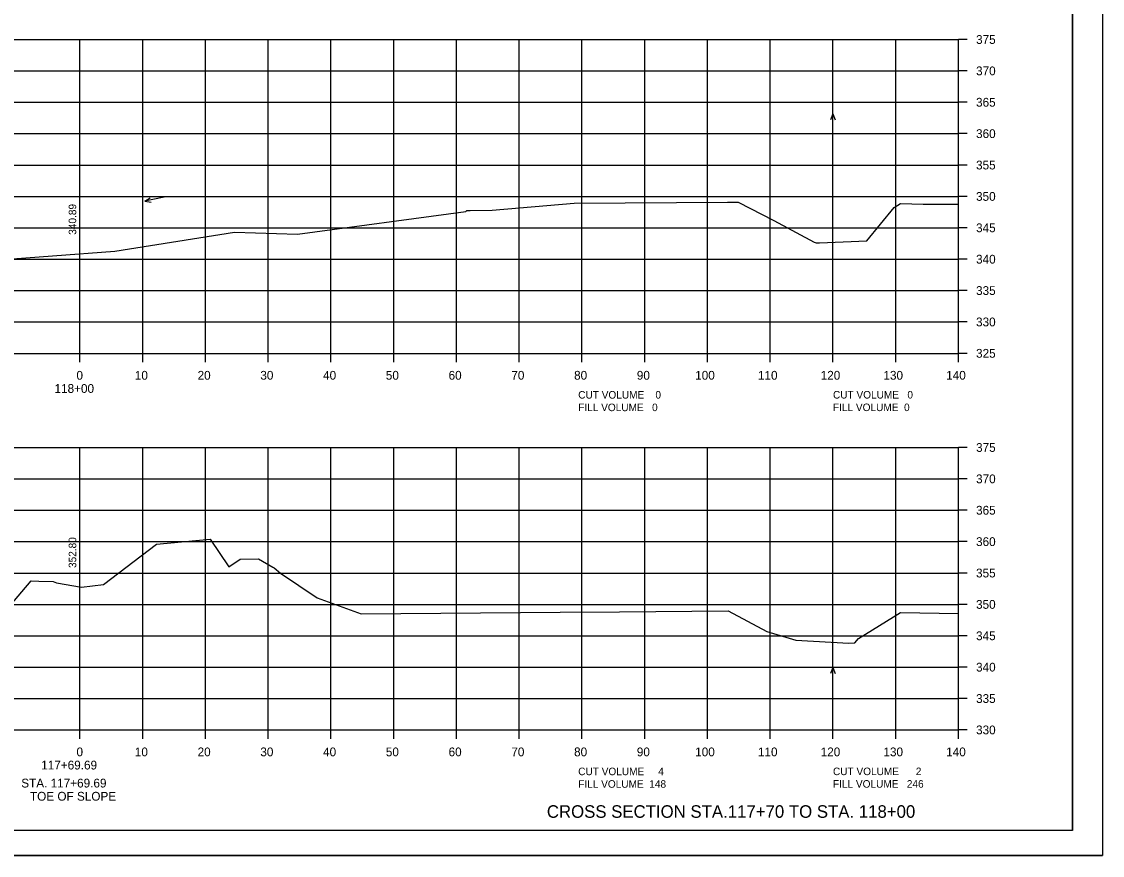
# Model space of a CAD drawing. Extents: x 1374859 to 1376773, y 382242 to 389804.
# Drawn here: x 1376125.3 to 1376297.5, y 383735.1 to 383867.9 of the extents above; entities that cross this region are included whole.
import ezdxf

# ---------------------------------------------------------------- set-up
doc = ezdxf.new("R2010")
doc.units = 0
for name, color, linetype in [('R_Axis', 7, 'Continuous'), ('R_Axis Annot', 7, 'Continuous'), ('R_Border', 7, 'Continuous'), ('R_Border Notes', 7, 'Continuous'), ('R_Draft', 7, 'Continuous'), ('R_Exist Surface', 7, 'Continuous'), ('R_Grid', 7, 'Continuous'), ('R_No Plot', 7, 'Continuous'), ('R_Water Annot', 7, 'Continuous'), ('R_Xsect Elev', 7, 'Continuous')]:
    doc.layers.add(name, color=color, linetype=linetype)

msp = doc.modelspace()

# ---------------------------------------------------------------- linework, layer by layer
at = {"layer": 'R_Axis'}
for p, q in [((1376274.57, 383815.09), (1376274.57, 383865.09)), ((1376275.97, 383865.09), (1376274.57, 383865.09)), ((1376275.97, 383860.09), (1376274.57, 383860.09)), ((1376275.97, 383855.09), (1376274.57, 383855.09)), ((1376275.97, 383850.09), (1376274.57, 383850.09)), ((1376275.97, 383845.09), (1376274.57, 383845.09)), ((1376275.97, 383840.09), (1376274.57, 383840.09)), ((1376275.97, 383835.09), (1376274.57, 383835.09)), ((1376275.97, 383830.09), (1376274.57, 383830.09)), ((1376275.97, 383825.09), (1376274.57, 383825.09)), ((1376275.97, 383820.09), (1376274.57, 383820.09)), ((1375994.57, 383815.09), (1376274.57, 383815.09)), ((1376134.57, 383813.69), (1376134.57, 383815.09)), ((1376144.57, 383813.69), (1376144.57, 383815.09)), ((1376154.57, 383813.69), (1376154.57, 383815.09)), ((1376164.57, 383813.69), (1376164.57, 383815.09)), ((1376174.57, 383813.69), (1376174.57, 383815.09)), ((1376184.57, 383813.69), (1376184.57, 383815.09)), ((1376194.57, 383813.69), (1376194.57, 383815.09)), ((1376204.57, 383813.69), (1376204.57, 383815.09)), ((1376214.57, 383813.69), (1376214.57, 383815.09)), ((1376224.57, 383813.69), (1376224.57, 383815.09)), ((1376234.57, 383813.69), (1376234.57, 383815.09)), ((1376244.57, 383813.69), (1376244.57, 383815.09)), ((1376254.57, 383813.69), (1376254.57, 383815.09)), ((1376264.57, 383813.69), (1376264.57, 383815.09)), ((1376274.57, 383813.69), (1376274.57, 383815.09)), ((1376275.97, 383815.09), (1376274.57, 383815.09)), ((1376274.57, 383755.09), (1376274.57, 383800.09)), ((1376275.97, 383800.09), (1376274.57, 383800.09)), ((1376275.97, 383795.09), (1376274.57, 383795.09)), ((1376275.97, 383790.09), (1376274.57, 383790.09)), ((1376275.97, 383785.09), (1376274.57, 383785.09)), ((1376275.97, 383780.09), (1376274.57, 383780.09)), ((1376275.97, 383775.09), (1376274.57, 383775.09)), ((1376275.97, 383770.09), (1376274.57, 383770.09)), ((1376275.97, 383765.09), (1376274.57, 383765.09)), ((1376275.97, 383760.09), (1376274.57, 383760.09)), ((1375994.57, 383755.09), (1376274.57, 383755.09)), ((1376134.57, 383753.69), (1376134.57, 383755.09)), ((1376144.57, 383753.69), (1376144.57, 383755.09)), ((1376154.57, 383753.69), (1376154.57, 383755.09)), ((1376164.57, 383753.69), (1376164.57, 383755.09)), ((1376174.57, 383753.69), (1376174.57, 383755.09)), ((1376184.57, 383753.69), (1376184.57, 383755.09)), ((1376194.57, 383753.69), (1376194.57, 383755.09)), ((1376204.57, 383753.69), (1376204.57, 383755.09)), ((1376214.57, 383753.69), (1376214.57, 383755.09)), ((1376224.57, 383753.69), (1376224.57, 383755.09)), ((1376234.57, 383753.69), (1376234.57, 383755.09)), ((1376244.57, 383753.69), (1376244.57, 383755.09)), ((1376254.57, 383753.69), (1376254.57, 383755.09)), ((1376264.57, 383753.69), (1376264.57, 383755.09)), ((1376274.57, 383753.69), (1376274.57, 383755.09)), ((1376275.97, 383755.09), (1376274.57, 383755.09))]:
    msp.add_line(p, q, dxfattribs=at)
at = {"layer": 'R_Border'}
for q in [(1376292.75, 383944.55), (1375976.57, 383739.09)]:
    msp.add_line((1376292.75, 383739.09), q, dxfattribs=at)
at = {"layer": 'R_Exist Surface'}
for points in [[(1375994.57, 383829.56), (1376003.54, 383828.69), (1376039.34, 383824.61), (1376061.2, 383825.69), (1376090.39, 383827.67), (1376140.1, 383831.39), (1376159.18, 383834.42), (1376169.24, 383834.09), (1376196.06, 383837.71), (1376196.24, 383837.84), (1376196.77, 383837.84), (1376200.24, 383837.88), (1376213.34, 383839), (1376237.77, 383839.15), (1376239.47, 383839.15), (1376245.13, 383836.27), (1376251.58, 383832.81), (1376251.87, 383832.72), (1376252.41, 383832.69), (1376259.97, 383833), (1376264.31, 383838.31), (1376265.32, 383838.94), (1376268.96, 383838.87), (1376274.57, 383838.86)], [(1376123.22, 383774.64), (1376126.81, 383778.87), (1376127.99, 383778.78), (1376130.31, 383778.76), (1376130.8, 383778.52), (1376134.83, 383777.84), (1376138.33, 383778.28), (1376146.75, 383784.67), (1376155.34, 383785.47), (1376158.31, 383781.09), (1376160.09, 383782.29), (1376163.04, 383782.33), (1376165.29, 383781.03), (1376165.51, 383780.9), (1376166.52, 383780.06), (1376172.36, 383776.15), (1376179.37, 383773.58), (1376211.08, 383773.86), (1376220.55, 383773.91), (1376237.87, 383774.09), (1376244.02, 383770.78), (1376248.63, 383769.37), (1376257.07, 383768.93), (1376258.07, 383768.97), (1376258.64, 383769.67), (1376265.35, 383773.82), (1376274.57, 383773.65)]]:
    msp.add_lwpolyline(points, dxfattribs=at)
at = {"layer": 'R_Grid'}
for p, q in [((1375994.57, 383865.09), (1376274.57, 383865.09)), ((1376134.57, 383815.09), (1376134.57, 383865.09)), ((1376144.57, 383815.09), (1376144.57, 383865.09)), ((1376154.57, 383815.09), (1376154.57, 383865.09)), ((1376164.57, 383815.09), (1376164.57, 383865.09)), ((1376174.57, 383815.09), (1376174.57, 383865.09)), ((1376184.57, 383815.09), (1376184.57, 383865.09)), ((1376194.57, 383815.09), (1376194.57, 383865.09)), ((1376204.57, 383815.09), (1376204.57, 383865.09)), ((1376214.57, 383815.09), (1376214.57, 383865.09)), ((1376224.57, 383815.09), (1376224.57, 383865.09)), ((1376234.57, 383815.09), (1376234.57, 383865.09)), ((1376244.57, 383815.09), (1376244.57, 383865.09)), ((1376254.57, 383815.09), (1376254.57, 383865.09)), ((1376264.57, 383815.09), (1376264.57, 383865.09)), ((1376274.57, 383815.09), (1376274.57, 383865.09)), ((1375994.57, 383860.09), (1376274.57, 383860.09)), ((1375994.57, 383855.09), (1376274.57, 383855.09)), ((1375994.57, 383850.09), (1376274.57, 383850.09)), ((1375994.57, 383845.09), (1376274.57, 383845.09)), ((1375994.57, 383840.09), (1376274.57, 383840.09)), ((1375994.57, 383835.09), (1376274.57, 383835.09)), ((1375994.57, 383830.09), (1376274.57, 383830.09)), ((1375994.57, 383825.09), (1376274.57, 383825.09)), ((1375994.57, 383820.09), (1376274.57, 383820.09)), ((1375994.57, 383815.09), (1376274.57, 383815.09)), ((1375994.57, 383800.09), (1376274.57, 383800.09)), ((1376134.57, 383755.09), (1376134.57, 383800.09)), ((1376144.57, 383755.09), (1376144.57, 383800.09)), ((1376154.57, 383755.09), (1376154.57, 383800.09)), ((1376164.57, 383755.09), (1376164.57, 383800.09)), ((1376174.57, 383755.09), (1376174.57, 383800.09)), ((1376184.57, 383755.09), (1376184.57, 383800.09)), ((1376194.57, 383755.09), (1376194.57, 383800.09)), ((1376204.57, 383755.09), (1376204.57, 383800.09)), ((1376214.57, 383755.09), (1376214.57, 383800.09)), ((1376224.57, 383755.09), (1376224.57, 383800.09)), ((1376234.57, 383755.09), (1376234.57, 383800.09)), ((1376244.57, 383755.09), (1376244.57, 383800.09)), ((1376254.57, 383755.09), (1376254.57, 383800.09)), ((1376264.57, 383755.09), (1376264.57, 383800.09)), ((1376274.57, 383755.09), (1376274.57, 383800.09)), ((1375994.57, 383795.09), (1376274.57, 383795.09)), ((1375994.57, 383790.09), (1376274.57, 383790.09)), ((1375994.57, 383785.09), (1376274.57, 383785.09)), ((1375994.57, 383780.09), (1376274.57, 383780.09)), ((1375994.57, 383775.09), (1376274.57, 383775.09)), ((1375994.57, 383770.09), (1376274.57, 383770.09)), ((1375994.57, 383765.09), (1376274.57, 383765.09)), ((1375994.57, 383760.09), (1376274.57, 383760.09)), ((1375994.57, 383755.09), (1376274.57, 383755.09))]:
    msp.add_line(p, q, dxfattribs=at)
at = {"layer": 'R_No Plot'}
msp.add_line((1375964.17, 383735.11), (1376297.5, 383735.11), dxfattribs=at)
for points in [[(1375964.16, 383948.44), (1376297.5, 383948.44), (1376297.5, 383735.1), (1375964.16, 383735.1)], [(1376210.49, 383944.55), (1376210.49, 383934.67), (1376246.22, 383934.67), (1376246.22, 383931.75), (1376269.42, 383931.75), (1376269.42, 383907.41), (1376292.75, 383907.41), (1376292.75, 383739.09), (1375976.57, 383739.09), (1375976.57, 383944.55)]]:
    msp.add_lwpolyline(points, close=True, dxfattribs=at)
at = {"layer": 'R_Water Annot'}
for p, q in [((1376254.55, 383853.23), (1376254.2, 383852.27)), ((1376254.55, 383850.09), (1376254.55, 383853.23)), ((1376254.55, 383853.23), (1376254.9, 383852.27)), ((1376147.97, 383839.96), (1376144.89, 383839.32)), ((1376144.89, 383839.32), (1376145.76, 383839.86)), ((1376144.89, 383839.32), (1376145.9, 383839.17)), ((1376254.55, 383765.04), (1376254.2, 383764.08)), ((1376254.55, 383761.9), (1376254.55, 383765.04)), ((1376254.55, 383765.04), (1376254.9, 383764.08))]:
    msp.add_line(p, q, dxfattribs=at)

# ---------------------------------------------------------------- texts
at = {"layer": 'R_Axis Annot'}
for s, height, p in [('375', 1.4, (1376277.37, 383864.39)), ('370', 1.4, (1376277.37, 383859.39)), ('365', 1.4, (1376277.37, 383854.39)), ('360', 1.4, (1376277.37, 383849.39)), ('355', 1.4, (1376277.37, 383844.39)), ('350', 1.4, (1376277.37, 383839.39)), ('345', 1.4, (1376277.37, 383834.39)), ('340', 1.4, (1376277.37, 383829.39)), ('335', 1.4, (1376277.37, 383824.39)), ('330', 1.4, (1376277.37, 383819.39)), ('325', 1.4, (1376277.37, 383814.39)), ('0', 1.4, (1376134.01, 383810.89)), ('10', 1.4, (1376143.31, 383810.89)), ('20', 1.4, (1376153.31, 383810.89)), ('30', 1.4, (1376163.31, 383810.89)), ('40', 1.4, (1376173.31, 383810.89)), ('50', 1.4, (1376183.31, 383810.89)), ('60', 1.4, (1376193.31, 383810.89)), ('70', 1.4, (1376203.31, 383810.89)), ('80', 1.4, (1376213.31, 383810.89)), ('90', 1.4, (1376223.31, 383810.89)), ('100', 1.4, (1376232.61, 383810.89)), ('110', 1.4, (1376242.61, 383810.89)), ('120', 1.4, (1376252.61, 383810.89)), ('130', 1.4, (1376262.61, 383810.89)), ('140', 1.4, (1376272.61, 383810.89)), ('118+00', 1.4, (1376130.51, 383808.79)), ('CUT VOLUME    0', 1.2, (1376213.97, 383807.88)), ('CUT VOLUME   0', 1.2, (1376254.57, 383807.89)), ('FILL VOLUME   0', 1.2, (1376213.97, 383805.88)), ('FILL VOLUME  0', 1.2, (1376254.57, 383805.89)), ('375', 1.4, (1376277.37, 383799.39)), ('370', 1.4, (1376277.37, 383794.39)), ('365', 1.4, (1376277.37, 383789.39)), ('360', 1.4, (1376277.37, 383784.39)), ('355', 1.4, (1376277.37, 383779.39)), ('350', 1.4, (1376277.37, 383774.39)), ('345', 1.4, (1376277.37, 383769.39)), ('340', 1.4, (1376277.37, 383764.39)), ('335', 1.4, (1376277.37, 383759.39)), ('330', 1.4, (1376277.37, 383754.39)), ('0', 1.4, (1376134.01, 383750.89)), ('10', 1.4, (1376143.31, 383750.89)), ('20', 1.4, (1376153.31, 383750.89)), ('30', 1.4, (1376163.31, 383750.89)), ('40', 1.4, (1376173.31, 383750.89)), ('50', 1.4, (1376183.31, 383750.89)), ('60', 1.4, (1376193.31, 383750.89)), ('70', 1.4, (1376203.31, 383750.89)), ('80', 1.4, (1376213.31, 383750.89)), ('90', 1.4, (1376223.31, 383750.89)), ('100', 1.4, (1376232.61, 383750.89)), ('110', 1.4, (1376242.61, 383750.89)), ('120', 1.4, (1376252.61, 383750.89)), ('130', 1.4, (1376262.61, 383750.89)), ('140', 1.4, (1376272.61, 383750.89)), ('117+69.69', 1.4, (1376128.39, 383748.79)), ('CUT VOLUME     4', 1.2, (1376213.97, 383747.88)), ('CUT VOLUME      2', 1.2, (1376254.57, 383747.89)), ('FILL VOLUME  148', 1.2, (1376213.97, 383745.88)), ('FILL VOLUME   246', 1.2, (1376254.57, 383745.89))]:
    msp.add_text(s, height=height, dxfattribs=at).set_placement(p)
at = {"layer": 'R_Border Notes'}
for s, p in [('STA. 117+69.69', (1376125.21, 383745.92)), ('TOE OF SLOPE', (1376126.6, 383743.82))]:
    msp.add_text(s, height=1.4, dxfattribs=at).set_placement(p)
at = {"layer": 'R_Draft'}
msp.add_text('CROSS SECTION STA.117+70 TO STA. 118+00', height=2, dxfattribs=at).set_placement((1376208.97, 383741.09))
at = {"layer": 'R_Xsect Elev'}
for s, p in [('340.89', (1376133.97, 383833.98)), ('352.80', (1376133.97, 383780.89))]:
    msp.add_text(s, height=1.2, rotation=90, dxfattribs=at).set_placement(p)

doc.saveas('drawing.dxf')
